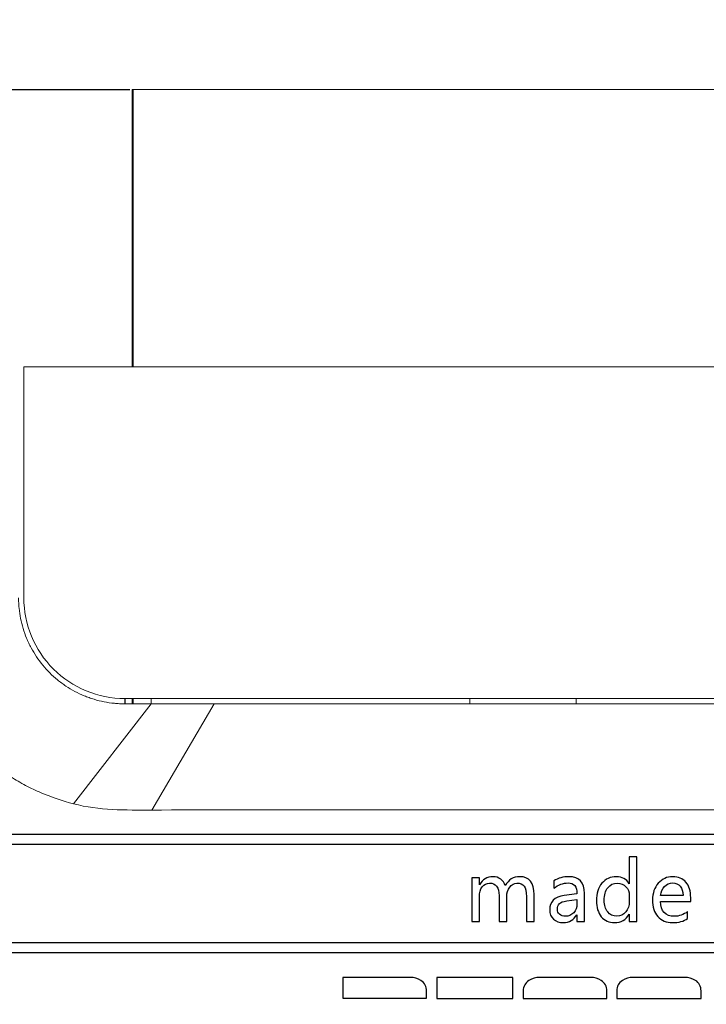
# Model space of a CAD drawing. Header units: millimetres. Extents: x -1114 to 1396, y -630 to 631.
# Tile 261 of 656: x -951 to -938, y 552 to 570. Entities that reach past the tile are written whole.
import ezdxf

# ---------------------------------------------------------------- set-up
doc = ezdxf.new("R2010")
doc.units = ezdxf.units.MM
doc.header["$MEASUREMENT"] = 0
doc.dimstyles.get("Standard").update_dxf_attribs({"dimtxt": 3.5, "dimasz": 0.18, "dimexe": 0.18, "dimexo": 0.0625, "dimgap": 0.09, "dimtad": 0, "dimtih": 1, "dimtoh": 1, "dimdec": 4, "dimzin": 0, "dimdsep": 46, "dimtxsty": 'Standard', "dimcen": 0.09, "dimadec": 0, "dimazin": 0, "dimtfac": 1, "dimtdec": 4, "dimtofl": 0, "dimtmove": 0, "dimatfit": 3, "dimfxl": 0, "dimtolj": 1, "dimtzin": 0, "dimarcsym": 0})

# ---------------------------------------------------------------- blocks, each defined once
blk = doc.blocks.new('*D1')
at = {"color": 0, "lineweight": -2}
for p, q in [((-995.894, 553.173), (-995.894, 585.637)), ((-833.894, 552.834), (-833.894, 585.637)), ((-995.714, 585.457), (-926.068, 585.457)), ((-834.074, 585.457), (-903.721, 585.457))]:
    blk.add_line(p, q, dxfattribs=at)
at = {"color": 0}
for points in [[(-995.714, 585.487), (-995.714, 585.427), (-995.894, 585.457)], [(-834.074, 585.427), (-834.074, 585.487), (-833.894, 585.457)]]:
    blk.add_solid(points, dxfattribs=at)
at = {"layer": 'Defpoints', "color": 0}
for p in [(-833.894, 585.457), (-995.894, 553.11), (-833.894, 552.772)]:
    blk.add_point(p, dxfattribs=at)
at = {"color": 0, "insert": (-914.894, 585.457), "char_height": 3.5, "attachment_point": 5}
blk.add_mtext('\\A1;162.0%%p1.0', dxfattribs=at)
blk = doc.blocks.new('*D3')
at = {"color": 0, "lineweight": -2}
for p, q in [((-948.431, 568.794), (-1047.869, 568.794)), ((-1047.689, 568.615), (-1047.689, 553.022)), ((-1047.689, 533.749), (-1047.689, 549.342)), ((-993.957, 533.569), (-1047.869, 533.569))]:
    blk.add_line(p, q, dxfattribs=at)
at = {"color": 0}
for points in [[(-1047.659, 568.615), (-1047.719, 568.615), (-1047.689, 568.794)], [(-1047.719, 533.749), (-1047.659, 533.749), (-1047.689, 533.569)]]:
    blk.add_solid(points, dxfattribs=at)
at = {"layer": 'Defpoints', "color": 0}
for p in [(-1047.689, 568.794), (-948.369, 568.794), (-993.894, 533.569)]:
    blk.add_point(p, dxfattribs=at)
at = {"color": 0, "insert": (-1047.689, 551.182), "char_height": 3.5, "attachment_point": 5}
blk.add_mtext('\\A1;35.2%%p0.5', dxfattribs=at)

msp = doc.modelspace()

# ---------------------------------------------------------------- linework, layer by layer
at = {"lineweight": 18}
for points, knots in [([(1038.9843, -629.7647), (1038.9843, -629.7647), (-1111.4882, -629.7647), (-1111.4882, -629.7647), (-1111.4882, -629.7647), (-1111.4882, -629.7647), (-1111.4882, 630.7883), (-1111.4882, 630.7883), (-1111.4882, 630.7883), (-1111.4882, 630.7883), (1038.9843, 630.7883), (1038.9843, 630.7883)], [0, 0, 0, 0, 0.3333333, 0.3333333, 0.3333333, 0.3333333, 0.6666667, 0.6666667, 0.6666667, 0.6666667, 1, 1, 1, 1]), ([(-948.5247, 557.219), (-948.5576, 557.219), (-948.5904, 557.2198), (-948.6231, 557.2214), (-948.6231, 557.2214), (-948.6557, 557.223), (-948.6883, 557.2254), (-948.7207, 557.2286), (-948.7207, 557.2286), (-948.7854, 557.235), (-948.8497, 557.2445), (-948.9134, 557.2571), (-948.9134, 557.2571), (-948.9772, 557.2698), (-949.0403, 557.2855), (-949.103, 557.3044), (-949.103, 557.3044), (-949.1343, 557.3139), (-949.1656, 557.3242), (-949.1966, 557.3352), (-949.1966, 557.3352), (-949.2276, 557.3463), (-949.2582, 557.3581), (-949.2884, 557.3705), (-949.2884, 557.3705), (-949.4092, 557.4205), (-949.5238, 557.4816), (-949.6323, 557.5537), (-949.6323, 557.5537), (-949.6594, 557.5718), (-949.6862, 557.5905), (-949.7125, 557.61), (-949.7125, 557.61), (-949.7389, 557.6294), (-949.7649, 557.6496), (-949.7904, 557.6704), (-949.7904, 557.6704), (-949.8413, 557.7121), (-949.8901, 557.7561), (-949.9366, 557.8025), (-949.9366, 557.8025), (-949.9831, 557.8488), (-950.0274, 557.8976), (-950.0693, 557.9485), (-950.0693, 557.9485), (-950.1111, 557.9994), (-950.1504, 558.0523), (-950.1871, 558.107), (-950.1871, 558.107), (-950.2237, 558.1618), (-950.2576, 558.2184), (-950.2886, 558.2764), (-950.2886, 558.2764), (-950.3042, 558.3055), (-950.3189, 558.3349), (-950.333, 558.3646), (-950.333, 558.3646), (-950.3471, 558.3944), (-950.3604, 558.4246), (-950.3729, 558.4549), (-950.3729, 558.4549), (-950.4231, 558.5761), (-950.4607, 558.7005), (-950.4861, 558.8281), (-950.4861, 558.8281), (-950.4988, 558.8919), (-950.5084, 558.9565), (-950.5149, 559.0218), (-950.5149, 559.0218), (-950.5182, 559.0545), (-950.5206, 559.0874), (-950.5222, 559.1203), (-950.5222, 559.1203), (-950.5239, 559.1532), (-950.5247, 559.1861), (-950.5247, 559.219)], [0, 0, 0, 0, 0.0526316, 0.0526316, 0.0526316, 0.0526316, 0.1052632, 0.1052632, 0.1052632, 0.1052632, 0.1578947, 0.1578947, 0.1578947, 0.1578947, 0.2105263, 0.2105263, 0.2105263, 0.2105263, 0.2631579, 0.2631579, 0.2631579, 0.2631579, 0.3157895, 0.3157895, 0.3157895, 0.3157895, 0.3684211, 0.3684211, 0.3684211, 0.3684211, 0.4210526, 0.4210526, 0.4210526, 0.4210526, 0.4736842, 0.4736842, 0.4736842, 0.4736842, 0.5263158, 0.5263158, 0.5263158, 0.5263158, 0.5789474, 0.5789474, 0.5789474, 0.5789474, 0.6315789, 0.6315789, 0.6315789, 0.6315789, 0.6842105, 0.6842105, 0.6842105, 0.6842105, 0.7368421, 0.7368421, 0.7368421, 0.7368421, 0.7894737, 0.7894737, 0.7894737, 0.7894737, 0.8421053, 0.8421053, 0.8421053, 0.8421053, 0.8947368, 0.8947368, 0.8947368, 0.8947368, 0.9473684, 0.9473684, 0.9473684, 0.9473684, 1, 1, 1, 1]), ([(-950.4247, 559.2188), (-950.4247, 558.7149), (-950.2245, 558.2316), (-949.8682, 557.8753), (-949.8682, 557.8753), (-949.5119, 557.519), (-949.0286, 557.3188), (-948.5247, 557.3188)], [0, 0, 0, 0, 0.5, 0.5, 0.5, 0.5, 1, 1, 1, 1]), ([(-949.4875, 555.3345), (-949.6978, 555.39), (-949.9027, 555.4577), (-950.1003, 555.5422), (-950.1003, 555.5422), (-950.1497, 555.5633), (-950.1986, 555.5855), (-950.2471, 555.6087), (-950.2471, 555.6087), (-950.2956, 555.6319), (-950.3437, 555.6561), (-950.3914, 555.6813), (-950.3914, 555.6813), (-950.4867, 555.7316), (-950.5802, 555.7859), (-950.672, 555.8442), (-950.672, 555.8442), (-950.6949, 555.8588), (-950.7178, 555.8737), (-950.7404, 555.8887), (-950.7404, 555.8887), (-950.7631, 555.9038), (-950.7855, 555.919), (-950.8078, 555.9345), (-950.8078, 555.9345), (-950.8523, 555.9654), (-950.896, 555.9971), (-950.939, 556.0297), (-950.939, 556.0297), (-951.0249, 556.0948), (-951.1079, 556.163), (-951.1879, 556.2345), (-951.1879, 556.2345), (-951.2679, 556.3059), (-951.3449, 556.3805), (-951.4191, 556.4582), (-951.4191, 556.4582), (-951.4932, 556.5359), (-951.5644, 556.6167), (-951.6325, 556.7008), (-951.6325, 556.7008), (-951.6666, 556.7428), (-951.6999, 556.7856), (-951.7325, 556.8293), (-951.7325, 556.8293), (-951.765, 556.873), (-951.7966, 556.9171), (-951.8271, 556.9618), (-951.8271, 556.9618), (-951.8882, 557.0512), (-951.9453, 557.1426), (-951.9986, 557.236), (-951.9986, 557.236), (-952.0518, 557.3293), (-952.1012, 557.4247), (-952.1468, 557.5219), (-952.1468, 557.5219), (-952.1924, 557.6192), (-952.2341, 557.7185), (-952.2719, 557.8197), (-952.2719, 557.8197), (-952.2908, 557.8703), (-952.3088, 557.9214), (-952.3257, 557.9731), (-952.3257, 557.9731), (-952.3342, 557.9989), (-952.3424, 558.0249), (-952.3503, 558.0509), (-952.3503, 558.0509), (-952.3583, 558.0769), (-952.3659, 558.103), (-952.3733, 558.1291), (-952.3733, 558.1291), (-952.4029, 558.2335), (-952.428, 558.3387), (-952.4489, 558.4446), (-952.4489, 558.4446), (-952.4698, 558.5505), (-952.4866, 558.6571), (-952.4988, 558.7644), (-952.4988, 558.7644), (-952.5111, 558.8718), (-952.5188, 558.9799), (-952.5214, 559.0889)], [0, 0, 0, 0, 0.047619, 0.047619, 0.047619, 0.047619, 0.0952381, 0.0952381, 0.0952381, 0.0952381, 0.1428571, 0.1428571, 0.1428571, 0.1428571, 0.1904762, 0.1904762, 0.1904762, 0.1904762, 0.2380952, 0.2380952, 0.2380952, 0.2380952, 0.2857143, 0.2857143, 0.2857143, 0.2857143, 0.3333333, 0.3333333, 0.3333333, 0.3333333, 0.3809524, 0.3809524, 0.3809524, 0.3809524, 0.4285714, 0.4285714, 0.4285714, 0.4285714, 0.4761905, 0.4761905, 0.4761905, 0.4761905, 0.5238095, 0.5238095, 0.5238095, 0.5238095, 0.5714286, 0.5714286, 0.5714286, 0.5714286, 0.6190476, 0.6190476, 0.6190476, 0.6190476, 0.6666667, 0.6666667, 0.6666667, 0.6666667, 0.7142857, 0.7142857, 0.7142857, 0.7142857, 0.7619048, 0.7619048, 0.7619048, 0.7619048, 0.8095238, 0.8095238, 0.8095238, 0.8095238, 0.8571429, 0.8571429, 0.8571429, 0.8571429, 0.9047619, 0.9047619, 0.9047619, 0.9047619, 0.952381, 0.952381, 0.952381, 0.952381, 1, 1, 1, 1]), ([(-948.0247, 557.219), (-948.108, 557.219), (-948.1913, 557.219), (-948.2747, 557.219), (-948.2747, 557.219), (-948.358, 557.219), (-948.4413, 557.219), (-948.5247, 557.219)], [0, 0, 0, 0, 0.5, 0.5, 0.5, 0.5, 1, 1, 1, 1]), ([(-946.8398, 557.219), (-946.9651, 557.219), (-947.0903, 557.219), (-947.2156, 557.219), (-947.2156, 557.219), (-947.3505, 557.219), (-947.4853, 557.219), (-947.6201, 557.219), (-947.6201, 557.219), (-947.755, 557.219), (-947.8898, 557.219), (-948.0247, 557.219)], [0, 0, 0, 0, 0.3333333, 0.3333333, 0.3333333, 0.3333333, 0.6666667, 0.6666667, 0.6666667, 0.6666667, 1, 1, 1, 1]), ([(-928.3219, 557.219), (-931.5169, 557.219), (-934.7138, 557.219), (-937.9129, 557.219), (-937.9129, 557.219), (-938.3128, 557.219), (-938.7127, 557.219), (-939.1126, 557.219), (-939.1126, 557.219), (-939.5126, 557.219), (-939.9135, 557.219), (-940.3107, 557.219), (-940.3107, 557.219), (-940.7079, 557.219), (-941.1012, 557.219), (-941.4845, 557.219), (-941.4845, 557.219), (-941.8678, 557.219), (-942.2397, 557.219), (-942.6002, 557.219), (-942.6002, 557.219), (-943.3213, 557.219), (-944.0052, 557.219), (-944.7101, 557.2189), (-944.7101, 557.2189), (-945.4151, 557.2189), (-946.1334, 557.2189), (-946.8398, 557.219)], [0, 0, 0, 0, 0.1428571, 0.1428571, 0.1428571, 0.1428571, 0.2857143, 0.2857143, 0.2857143, 0.2857143, 0.4285714, 0.4285714, 0.4285714, 0.4285714, 0.5714286, 0.5714286, 0.5714286, 0.5714286, 0.7142857, 0.7142857, 0.7142857, 0.7142857, 0.8571429, 0.8571429, 0.8571429, 0.8571429, 1, 1, 1, 1]), ([(-927.3219, 555.219), (-927.4349, 555.219), (-927.5479, 555.219), (-927.6609, 555.219), (-927.6609, 555.219), (-931.5689, 555.219), (-935.4743, 555.2191), (-939.3761, 555.2191), (-939.3761, 555.2191), (-940.2614, 555.2191), (-941.1465, 555.2191), (-942.0966, 555.219), (-942.0966, 555.219), (-943.0467, 555.2189), (-944.0617, 555.2187), (-945.0568, 555.219), (-945.0568, 555.219), (-946.0519, 555.2193), (-947.0271, 555.22), (-948.0157, 555.2173)], [0, 0, 0, 0, 0.2, 0.2, 0.2, 0.2, 0.4, 0.4, 0.4, 0.4, 0.6, 0.6, 0.6, 0.6, 0.8, 0.8, 0.8, 0.8, 1, 1, 1, 1])]:
    msp.add_open_spline(points, degree=3, knots=knots, dxfattribs=at)
for points in [[(-948.3689, 568.7945), (-948.3689, 568.7945), (-948.3859, 568.7945), (-948.3859, 568.7945)], [(-948.3859, 568.7945), (-948.3859, 568.7945), (-948.3859, 563.5686), (-948.3859, 563.5686)], [(-947.8689, 568.7945), (-947.8689, 568.7945), (-948.3689, 568.7945), (-948.3689, 568.7945)], [(-948.3689, 568.7945), (-948.3689, 568.7945), (-948.3689, 563.5686), (-948.3689, 563.5686)], [(-922.8689, 568.7945), (-922.8689, 568.7945), (-947.8689, 568.7945), (-947.8689, 568.7945)], [(-950.4247, 563.5688), (-950.4247, 563.5688), (-894.2191, 563.5688), (-894.2191, 563.5688)], [(-950.4247, 561.5688), (-950.4247, 561.5688), (-950.4247, 563.5688), (-950.4247, 563.5688)], [(-894.2191, 563.5688), (-894.2191, 563.5688), (-950.4247, 563.5688), (-950.4247, 563.5688)], [(-950.4247, 559.2188), (-950.4247, 559.2188), (-950.4247, 561.5688), (-950.4247, 561.5688)], [(-948.5247, 557.219), (-948.5247, 557.219), (-948.5247, 557.3188), (-948.5247, 557.3188)], [(-927.2219, 557.3188), (-927.2219, 557.3188), (-948.5247, 557.3188), (-948.5247, 557.3188)], [(-948.5194, 557.2213), (-948.5194, 557.2213), (-948.5194, 557.3189), (-948.5194, 557.3189)], [(-948.3859, 557.3189), (-948.3859, 557.3189), (-948.3859, 557.219), (-948.3859, 557.219)], [(-948.3689, 557.3189), (-948.3689, 557.3189), (-948.3689, 557.219), (-948.3689, 557.219)], [(-948.0247, 557.3188), (-948.0247, 557.3188), (-948.0247, 557.219), (-948.0247, 557.219)], [(-942.0247, 557.3188), (-942.0247, 557.3188), (-942.0247, 557.219), (-942.0247, 557.219)], [(-940.0247, 557.3188), (-940.0247, 557.3188), (-940.0247, 557.219), (-940.0247, 557.219)], [(-949.4875, 555.3345), (-949.4875, 555.3345), (-948.0247, 557.2192), (-948.0247, 557.2192)], [(-948.0157, 555.2173), (-948.0157, 555.2173), (-946.8398, 557.219), (-946.8398, 557.219)], [(-948.0157, 555.2173), (-948.5101, 555.2159), (-949.0081, 555.2082), (-949.4875, 555.3345)]]:
    msp.add_open_spline(points, degree=3, dxfattribs=at)
for points, knots in [([(-929.597, 554.6449), (-929.597, 554.6449), (-929.6562, 554.5722), (-929.6562, 554.5722), (-929.6562, 554.5722), (-929.6562, 554.5722), (-969.7287, 554.5722), (-969.7287, 554.5722), (-969.7287, 554.5722), (-969.7287, 554.5722), (-969.7287, 554.7542), (-969.7287, 554.7542), (-969.7287, 554.7542), (-969.7287, 554.7542), (-929.6562, 554.7542), (-929.6562, 554.7542), (-929.6562, 554.7542), (-929.6562, 554.7542), (-929.597, 554.6449), (-929.597, 554.6449)], [0, 0, 0, 0, 0.2, 0.2, 0.2, 0.2, 0.4, 0.4, 0.4, 0.4, 0.6, 0.6, 0.6, 0.6, 0.8, 0.8, 0.8, 0.8, 1, 1, 1, 1]), ([(-938.8806, 553.1153), (-938.8806, 553.1153), (-939.0249, 553.1153), (-939.0249, 553.1153), (-939.0249, 553.1153), (-939.0249, 553.1153), (-939.0249, 553.2524), (-939.0249, 553.2524), (-939.0249, 553.2524), (-939.0249, 553.2524), (-939.0279, 553.2524), (-939.0279, 553.2524), (-939.0279, 553.2524), (-939.0875, 553.148), (-939.1798, 553.0956), (-939.3052, 553.0956), (-939.3052, 553.0956), (-939.4083, 553.0956), (-939.4905, 553.133), (-939.5513, 553.2072), (-939.5513, 553.2072), (-939.6122, 553.2819), (-939.643, 553.3824), (-939.643, 553.5087), (-939.643, 553.5087), (-939.643, 553.6453), (-939.6083, 553.7549), (-939.5396, 553.8371), (-939.5396, 553.8371), (-939.4708, 553.9196), (-939.3808, 553.9608), (-939.2698, 553.9608), (-939.2698, 553.9608), (-939.1588, 553.9608), (-939.078, 553.917), (-939.0279, 553.8292), (-939.0279, 553.8292), (-939.0279, 553.8292), (-939.0249, 553.8292), (-939.0249, 553.8292), (-939.0249, 553.8292), (-939.0249, 553.8292), (-939.0249, 554.3379), (-939.0249, 554.3379), (-939.0249, 554.3379), (-939.0249, 554.3379), (-938.8806, 554.3379), (-938.8806, 554.3379), (-938.8806, 554.3379), (-938.8806, 554.3379), (-938.8806, 553.1153), (-938.8806, 553.1153)], [0, 0, 0, 0, 0.0769231, 0.0769231, 0.0769231, 0.0769231, 0.1538462, 0.1538462, 0.1538462, 0.1538462, 0.2307692, 0.2307692, 0.2307692, 0.2307692, 0.3076923, 0.3076923, 0.3076923, 0.3076923, 0.3846154, 0.3846154, 0.3846154, 0.3846154, 0.4615385, 0.4615385, 0.4615385, 0.4615385, 0.5384615, 0.5384615, 0.5384615, 0.5384615, 0.6153846, 0.6153846, 0.6153846, 0.6153846, 0.6923077, 0.6923077, 0.6923077, 0.6923077, 0.7692308, 0.7692308, 0.7692308, 0.7692308, 0.8461538, 0.8461538, 0.8461538, 0.8461538, 0.9230769, 0.9230769, 0.9230769, 0.9230769, 1, 1, 1, 1]), ([(-940.8185, 553.1153), (-940.8185, 553.1153), (-940.9628, 553.1153), (-940.9628, 553.1153), (-940.9628, 553.1153), (-940.9628, 553.1153), (-940.9628, 553.5896), (-940.9628, 553.5896), (-940.9628, 553.5896), (-940.9628, 553.6793), (-940.9766, 553.7431), (-941.0044, 553.7818), (-941.0044, 553.7818), (-941.0315, 553.8204), (-941.0771, 553.8397), (-941.1399, 553.8397), (-941.1399, 553.8397), (-941.193, 553.8397), (-941.2384, 553.8145), (-941.2761, 553.7644), (-941.2761, 553.7644), (-941.3143, 553.714), (-941.3331, 553.6544), (-941.3331, 553.5856), (-941.3331, 553.5856), (-941.3331, 553.5856), (-941.3331, 553.1153), (-941.3331, 553.1153), (-941.3331, 553.1153), (-941.3331, 553.1153), (-941.4777, 553.1153), (-941.4777, 553.1153), (-941.4777, 553.1153), (-941.4777, 553.1153), (-941.4777, 553.6044), (-941.4777, 553.6044), (-941.4777, 553.6044), (-941.4777, 553.7615), (-941.5373, 553.8397), (-941.6567, 553.8397), (-941.6567, 553.8397), (-941.7117, 553.8397), (-941.7573, 553.8161), (-941.7936, 553.768), (-941.7936, 553.768), (-941.8296, 553.7202), (-941.8476, 553.6593), (-941.8476, 553.585), (-941.8476, 553.585), (-941.8476, 553.585), (-941.8476, 553.1153), (-941.8476, 553.1153), (-941.8476, 553.1153), (-941.8476, 553.1153), (-941.992, 553.1153), (-941.992, 553.1153), (-941.992, 553.1153), (-941.992, 553.1153), (-941.992, 553.9412), (-941.992, 553.9412), (-941.992, 553.9412), (-941.992, 553.9412), (-941.8476, 553.9412), (-941.8476, 553.9412), (-941.8476, 553.9412), (-941.8476, 553.9412), (-941.8476, 553.8106), (-941.8476, 553.8106), (-941.8476, 553.8106), (-941.8476, 553.8106), (-941.8446, 553.8106), (-941.8446, 553.8106), (-941.8446, 553.8106), (-941.7867, 553.9108), (-941.7019, 553.9608), (-941.5903, 553.9608), (-941.5903, 553.9608), (-941.5356, 553.9608), (-941.4876, 553.9457), (-941.446, 553.9153), (-941.446, 553.9153), (-941.4044, 553.8849), (-941.3753, 553.844), (-941.3589, 553.7919), (-941.3589, 553.7919), (-941.2984, 553.9045), (-941.208, 553.9608), (-941.0875, 553.9608), (-941.0875, 553.9608), (-940.9081, 553.9608), (-940.8185, 553.8489), (-940.8185, 553.6246), (-940.8185, 553.6246), (-940.8185, 553.6246), (-940.8185, 553.1153), (-940.8185, 553.1153)], [0, 0, 0, 0, 0.0416667, 0.0416667, 0.0416667, 0.0416667, 0.0833333, 0.0833333, 0.0833333, 0.0833333, 0.125, 0.125, 0.125, 0.125, 0.1666667, 0.1666667, 0.1666667, 0.1666667, 0.2083333, 0.2083333, 0.2083333, 0.2083333, 0.25, 0.25, 0.25, 0.25, 0.2916667, 0.2916667, 0.2916667, 0.2916667, 0.3333333, 0.3333333, 0.3333333, 0.3333333, 0.375, 0.375, 0.375, 0.375, 0.4166667, 0.4166667, 0.4166667, 0.4166667, 0.4583333, 0.4583333, 0.4583333, 0.4583333, 0.5, 0.5, 0.5, 0.5, 0.5416667, 0.5416667, 0.5416667, 0.5416667, 0.5833333, 0.5833333, 0.5833333, 0.5833333, 0.625, 0.625, 0.625, 0.625, 0.6666667, 0.6666667, 0.6666667, 0.6666667, 0.7083333, 0.7083333, 0.7083333, 0.7083333, 0.75, 0.75, 0.75, 0.75, 0.7916667, 0.7916667, 0.7916667, 0.7916667, 0.8333333, 0.8333333, 0.8333333, 0.8333333, 0.875, 0.875, 0.875, 0.875, 0.9166667, 0.9166667, 0.9166667, 0.9166667, 0.9583333, 0.9583333, 0.9583333, 0.9583333, 1, 1, 1, 1]), ([(-940.4432, 553.8838), (-940.3624, 553.9351), (-940.2688, 553.9607), (-940.1623, 553.9607), (-940.1623, 553.9607), (-939.9656, 553.9607), (-939.8675, 553.8562), (-939.8675, 553.6471), (-939.8675, 553.6471), (-939.8675, 553.6471), (-939.8675, 553.1151), (-939.8675, 553.1151), (-939.8675, 553.1151), (-939.8675, 553.1151), (-940.0108, 553.1151), (-940.0108, 553.1151), (-940.0108, 553.1151), (-940.0108, 553.1151), (-940.0108, 553.2431), (-940.0108, 553.2431), (-940.0108, 553.2431), (-940.0108, 553.2431), (-940.0144, 553.2431), (-940.0144, 553.2431), (-940.0144, 553.2431), (-940.0707, 553.1449), (-940.1542, 553.0958), (-940.2641, 553.0958), (-940.2641, 553.0958), (-940.3434, 553.0958), (-940.4062, 553.1174), (-940.4531, 553.1607), (-940.4531, 553.1607), (-940.4995, 553.2042), (-940.5227, 553.2627), (-940.5227, 553.3364), (-940.5227, 553.3364), (-940.5227, 553.4906), (-940.4327, 553.5806), (-940.2524, 553.6058), (-940.2524, 553.6058), (-940.2524, 553.6058), (-940.0108, 553.6402), (-940.0108, 553.6402), (-940.0108, 553.6402), (-940.0108, 553.7754), (-940.0655, 553.8428), (-940.1754, 553.8428), (-940.1754, 553.8428), (-940.2733, 553.8428), (-940.3627, 553.8094), (-940.4432, 553.7426), (-940.4432, 553.7426), (-940.4432, 553.7426), (-940.4432, 553.8838), (-940.4432, 553.8838)], [0, 0, 0, 0, 0.0714286, 0.0714286, 0.0714286, 0.0714286, 0.1428571, 0.1428571, 0.1428571, 0.1428571, 0.2142857, 0.2142857, 0.2142857, 0.2142857, 0.2857143, 0.2857143, 0.2857143, 0.2857143, 0.3571429, 0.3571429, 0.3571429, 0.3571429, 0.4285714, 0.4285714, 0.4285714, 0.4285714, 0.5, 0.5, 0.5, 0.5, 0.5714286, 0.5714286, 0.5714286, 0.5714286, 0.6428571, 0.6428571, 0.6428571, 0.6428571, 0.7142857, 0.7142857, 0.7142857, 0.7142857, 0.7857143, 0.7857143, 0.7857143, 0.7857143, 0.8571429, 0.8571429, 0.8571429, 0.8571429, 0.9285714, 0.9285714, 0.9285714, 0.9285714, 1, 1, 1, 1]), ([(-937.8677, 553.4911), (-937.8677, 553.4911), (-938.4382, 553.4911), (-938.4382, 553.4911), (-938.4382, 553.4911), (-938.4356, 553.4027), (-938.4121, 553.3349), (-938.3666, 553.2868), (-938.3666, 553.2868), (-938.3214, 553.2387), (-938.2582, 553.2145), (-938.1774, 553.2145), (-938.1774, 553.2145), (-938.086, 553.2145), (-938.0022, 553.2443), (-937.926, 553.3035), (-937.926, 553.3035), (-937.926, 553.3035), (-937.926, 553.1725), (-937.926, 553.1725), (-937.926, 553.1725), (-937.9977, 553.1215), (-938.093, 553.096), (-938.2115, 553.096), (-938.2115, 553.096), (-938.3293, 553.096), (-938.4213, 553.1336), (-938.4873, 553.2092), (-938.4873, 553.2092), (-938.5535, 553.2852), (-938.5865, 553.3902), (-938.5865, 553.5248), (-938.5865, 553.5248), (-938.5865, 553.6511), (-938.5502, 553.7553), (-938.4779, 553.8377), (-938.4779, 553.8377), (-938.4052, 553.9199), (-938.3152, 553.9608), (-938.2075, 553.9608), (-938.2075, 553.9608), (-938.1008, 553.9608), (-938.0176, 553.9261), (-937.9574, 553.8567), (-937.9574, 553.8567), (-937.8978, 553.787), (-937.8677, 553.69), (-937.8677, 553.565), (-937.8677, 553.565), (-937.8677, 553.565), (-937.8677, 553.4911), (-937.8677, 553.4911)], [0, 0, 0, 0, 0.0769231, 0.0769231, 0.0769231, 0.0769231, 0.1538462, 0.1538462, 0.1538462, 0.1538462, 0.2307692, 0.2307692, 0.2307692, 0.2307692, 0.3076923, 0.3076923, 0.3076923, 0.3076923, 0.3846154, 0.3846154, 0.3846154, 0.3846154, 0.4615385, 0.4615385, 0.4615385, 0.4615385, 0.5384615, 0.5384615, 0.5384615, 0.5384615, 0.6153846, 0.6153846, 0.6153846, 0.6153846, 0.6923077, 0.6923077, 0.6923077, 0.6923077, 0.7692308, 0.7692308, 0.7692308, 0.7692308, 0.8461538, 0.8461538, 0.8461538, 0.8461538, 0.9230769, 0.9230769, 0.9230769, 0.9230769, 1, 1, 1, 1]), ([(-939.0243, 553.6066), (-939.0243, 553.673), (-939.0455, 553.7284), (-939.0888, 553.7729), (-939.0888, 553.7729), (-939.1317, 553.8174), (-939.1847, 553.8397), (-939.2475, 553.8397), (-939.2475, 553.8397), (-939.3245, 553.8397), (-939.3851, 553.8109), (-939.4289, 553.7529), (-939.4289, 553.7529), (-939.4731, 553.6947), (-939.4954, 553.6158), (-939.4954, 553.5157), (-939.4954, 553.5157), (-939.4954, 553.4233), (-939.474, 553.3507), (-939.4315, 553.297), (-939.4315, 553.297), (-939.3893, 553.2436), (-939.3324, 553.2168), (-939.2616, 553.2168), (-939.2616, 553.2168), (-939.1919, 553.2168), (-939.1346, 553.2432), (-939.0907, 553.2957), (-939.0907, 553.2957), (-939.0462, 553.348), (-939.0243, 553.4135), (-939.0243, 553.4917), (-939.0243, 553.4917), (-939.0243, 553.4917), (-939.0243, 553.6066), (-939.0243, 553.6066)], [0, 0, 0, 0, 0.1111111, 0.1111111, 0.1111111, 0.1111111, 0.2222222, 0.2222222, 0.2222222, 0.2222222, 0.3333333, 0.3333333, 0.3333333, 0.3333333, 0.4444444, 0.4444444, 0.4444444, 0.4444444, 0.5555556, 0.5555556, 0.5555556, 0.5555556, 0.6666667, 0.6666667, 0.6666667, 0.6666667, 0.7777778, 0.7777778, 0.7777778, 0.7777778, 0.8888889, 0.8888889, 0.8888889, 0.8888889, 1, 1, 1, 1]), ([(-938.0121, 553.6083), (-938.0127, 553.6829), (-938.0301, 553.7408), (-938.0648, 553.7817), (-938.0648, 553.7817), (-938.0992, 553.8223), (-938.1473, 553.8429), (-938.2098, 553.8429), (-938.2098, 553.8429), (-938.2674, 553.8429), (-938.3171, 553.821), (-938.3591, 553.7778), (-938.3591, 553.7778), (-938.4009, 553.7346), (-938.4275, 553.678), (-938.4382, 553.6083), (-938.4382, 553.6083), (-938.4382, 553.6083), (-938.0121, 553.6083), (-938.0121, 553.6083)], [0, 0, 0, 0, 0.2, 0.2, 0.2, 0.2, 0.4, 0.4, 0.4, 0.4, 0.6, 0.6, 0.6, 0.6, 0.8, 0.8, 0.8, 0.8, 1, 1, 1, 1]), ([(-940.2016, 553.5037), (-940.2684, 553.4945), (-940.3142, 553.4778), (-940.3398, 553.4529), (-940.3398, 553.4529), (-940.3653, 553.4281), (-940.3777, 553.393), (-940.3777, 553.3482), (-940.3777, 553.3482), (-940.3777, 553.3089), (-940.364, 553.2768), (-940.3365, 553.252), (-940.3365, 553.252), (-940.309, 553.2271), (-940.2727, 553.2147), (-940.2275, 553.2147), (-940.2275, 553.2147), (-940.1643, 553.2147), (-940.1126, 553.2372), (-940.0717, 553.2817), (-940.0717, 553.2817), (-940.0311, 553.3266), (-940.0108, 553.3829), (-940.0108, 553.4506), (-940.0108, 553.4506), (-940.0108, 553.4506), (-940.0108, 553.5299), (-940.0108, 553.5299), (-940.0108, 553.5299), (-940.0108, 553.5299), (-940.2016, 553.5037), (-940.2016, 553.5037)], [0, 0, 0, 0, 0.125, 0.125, 0.125, 0.125, 0.25, 0.25, 0.25, 0.25, 0.375, 0.375, 0.375, 0.375, 0.5, 0.5, 0.5, 0.5, 0.625, 0.625, 0.625, 0.625, 0.75, 0.75, 0.75, 0.75, 0.875, 0.875, 0.875, 0.875, 1, 1, 1, 1]), ([(-969.788, 552.6053), (-969.788, 552.6053), (-969.7287, 552.7147), (-969.7287, 552.7147), (-969.7287, 552.7147), (-969.7287, 552.7147), (-929.6562, 552.7147), (-929.6562, 552.7147), (-929.6562, 552.7147), (-929.6562, 552.7147), (-929.6562, 552.5324), (-929.6562, 552.5324), (-929.6562, 552.5324), (-929.6562, 552.5324), (-969.7287, 552.5324), (-969.7287, 552.5324), (-969.7287, 552.5324), (-969.7287, 552.5324), (-969.788, 552.6053), (-969.788, 552.6053)], [0, 0, 0, 0, 0.2, 0.2, 0.2, 0.2, 0.4, 0.4, 0.4, 0.4, 0.6, 0.6, 0.6, 0.6, 0.8, 0.8, 0.8, 0.8, 1, 1, 1, 1]), ([(-929.597, 552.6417), (-929.597, 552.6417), (-929.6562, 552.5324), (-929.6562, 552.5324), (-929.6562, 552.5324), (-929.6562, 552.5324), (-969.7287, 552.5324), (-969.7287, 552.5324), (-969.7287, 552.5324), (-969.7287, 552.5324), (-969.7287, 552.7147), (-969.7287, 552.7147), (-969.7287, 552.7147), (-969.7287, 552.7147), (-929.6562, 552.7147), (-929.6562, 552.7147), (-929.6562, 552.7147), (-929.6562, 552.7147), (-929.597, 552.6417), (-929.597, 552.6417)], [0, 0, 0, 0, 0.2, 0.2, 0.2, 0.2, 0.4, 0.4, 0.4, 0.4, 0.6, 0.6, 0.6, 0.6, 0.8, 0.8, 0.8, 0.8, 1, 1, 1, 1])]:
    msp.add_open_spline(points, degree=3, knots=knots)
at = {"color": 250}
for points, knots in [([(-942.8412, 551.6701), (-942.8412, 551.6701), (-944.416, 551.6724), (-944.416, 551.6724), (-944.416, 551.6724), (-944.416, 551.6724), (-944.416, 552.0639), (-944.416, 552.0639), (-944.416, 552.0639), (-944.416, 552.0639), (-943.1504, 552.0616), (-943.1504, 552.0616), (-943.1504, 552.0616), (-943.0752, 552.0613), (-943.0077, 552.0433), (-942.9492, 552.005), (-942.9492, 552.005), (-942.8772, 551.9581), (-942.8412, 551.8904), (-942.8412, 551.8056), (-942.8412, 551.8056), (-942.8412, 551.8056), (-942.8412, 551.6701), (-942.8412, 551.6701)], [0, 0, 0, 0, 0.1666667, 0.1666667, 0.1666667, 0.1666667, 0.3333333, 0.3333333, 0.3333333, 0.3333333, 0.5, 0.5, 0.5, 0.5, 0.6666667, 0.6666667, 0.6666667, 0.6666667, 0.8333333, 0.8333333, 0.8333333, 0.8333333, 1, 1, 1, 1]), ([(-941.2173, 551.6678), (-941.2173, 551.6678), (-942.6458, 551.6678), (-942.6458, 551.6678), (-942.6458, 551.6678), (-942.6458, 551.6678), (-942.6458, 552.0638), (-942.6458, 552.0638), (-942.6458, 552.0638), (-942.6458, 552.0638), (-941.2173, 552.0638), (-941.2173, 552.0638), (-941.2173, 552.0638), (-941.2173, 552.0638), (-941.2173, 551.6678), (-941.2173, 551.6678)], [0, 0, 0, 0, 0.25, 0.25, 0.25, 0.25, 0.5, 0.5, 0.5, 0.5, 0.75, 0.75, 0.75, 0.75, 1, 1, 1, 1]), ([(-939.4465, 551.6675), (-939.4465, 551.6675), (-941.0216, 551.6675), (-941.0216, 551.6675), (-941.0216, 551.6675), (-941.0216, 551.6675), (-941.0216, 551.8079), (-941.0216, 551.8079), (-941.0216, 551.8079), (-941.0216, 551.8931), (-940.9846, 551.9578), (-940.9132, 552.0043), (-940.9132, 552.0043), (-940.8543, 552.0426), (-940.7872, 552.0639), (-940.7119, 552.0639), (-940.7119, 552.0639), (-940.7119, 552.0639), (-939.7557, 552.0639), (-939.7557, 552.0639), (-939.7557, 552.0639), (-939.6805, 552.0639), (-939.613, 552.0452), (-939.5545, 552.0073), (-939.5545, 552.0073), (-939.4825, 551.9604), (-939.4465, 551.8927), (-939.4465, 551.8079), (-939.4465, 551.8079), (-939.4465, 551.8079), (-939.4465, 551.6675), (-939.4465, 551.6675)], [0, 0, 0, 0, 0.125, 0.125, 0.125, 0.125, 0.25, 0.25, 0.25, 0.25, 0.375, 0.375, 0.375, 0.375, 0.5, 0.5, 0.5, 0.5, 0.625, 0.625, 0.625, 0.625, 0.75, 0.75, 0.75, 0.75, 0.875, 0.875, 0.875, 0.875, 1, 1, 1, 1]), ([(-937.6727, 551.668), (-937.6727, 551.668), (-939.2614, 551.668), (-939.2614, 551.668), (-939.2614, 551.668), (-939.2614, 551.668), (-939.2614, 551.8078), (-939.2614, 551.8078), (-939.2614, 551.8078), (-939.2614, 551.8932), (-939.2246, 551.958), (-939.153, 552.0041), (-939.153, 552.0041), (-939.0941, 552.0428), (-939.027, 552.0637), (-938.9516, 552.0637), (-938.9516, 552.0637), (-938.9516, 552.0637), (-937.9821, 552.0637), (-937.9821, 552.0637), (-937.9821, 552.0637), (-937.9068, 552.0637), (-937.839, 552.0454), (-937.7807, 552.0075), (-937.7807, 552.0075), (-937.7085, 551.9606), (-937.6727, 551.8929), (-937.6727, 551.8078), (-937.6727, 551.8078), (-937.6727, 551.8078), (-937.6727, 551.668), (-937.6727, 551.668)], [0, 0, 0, 0, 0.125, 0.125, 0.125, 0.125, 0.25, 0.25, 0.25, 0.25, 0.375, 0.375, 0.375, 0.375, 0.5, 0.5, 0.5, 0.5, 0.625, 0.625, 0.625, 0.625, 0.75, 0.75, 0.75, 0.75, 0.875, 0.875, 0.875, 0.875, 1, 1, 1, 1])]:
    msp.add_open_spline(points, degree=3, knots=knots, dxfattribs=at)

# ---------------------------------------------------------------- dimensions: what is measured, and where the dimension line sits
at = {"color": 1}
dim = msp.add_linear_dim(base=(-833.8944, 585.4568), p1=(-995.8944, 553.1103), p2=(-833.8944, 552.7717), dimstyle='Standard', override={"dimdec": 1, "dimtxsty": 'Standard', "dimtol": 1, "dimtp": 1, "dimtm": 1, "dimtdec": 1}, dxfattribs=at)
dim.commit()
dim.dimension.update_dxf_attribs({"geometry": '*D1', "text_midpoint": (-914.8944, 585.4568)})
dim = msp.add_linear_dim(base=(-1047.689, 568.7945), p1=(-993.8943, 533.569), p2=(-948.3689, 568.7945), angle=90, dimstyle='Standard', override={"dimgap": 0.09, "dimdec": 1, "dimtol": 1, "dimlim": 0, "dimtp": 0.5, "dimtm": 0.5, "dimtdec": 1}, dxfattribs=at)
dim.commit()
dim.dimension.update_dxf_attribs({"geometry": '*D3', "text_midpoint": (-1047.689, 551.1817)})

doc.saveas('drawing.dxf')
